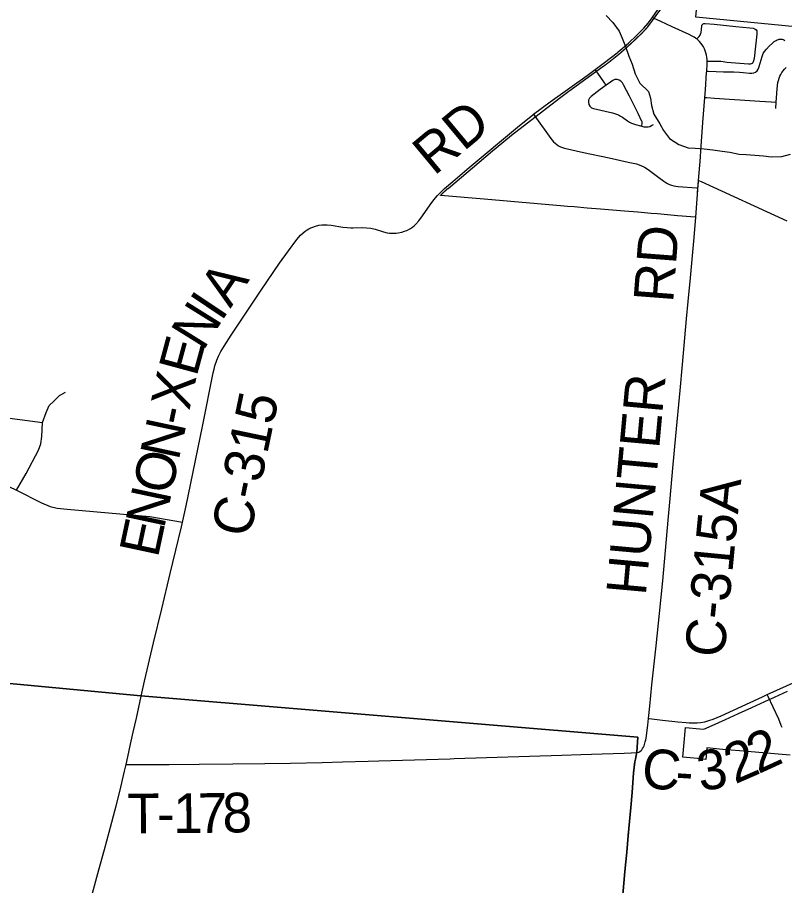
# Model space of a CAD drawing. Extents: x 0 to 1134, y 0 to 440.
# Drawn here: x 330.48 to 363.43, y 62.84 to 100.13 of the extents above; entities that cross this region are included whole.
import ezdxf

# ---------------------------------------------------------------- set-up
doc = ezdxf.new("R2010")
doc.units = 0
for name, color, linetype in [('GM_X_City_Street', 7, 'Continuous'), ('GM_X_Corporation', 7, 'Continuous'), ('GM_X_County_Road', 7, 'Continuous'), ('GM_X_County_Road_Text', 7, 'Continuous'), ('GM_X_Minor_River', 7, 'Continuous'), ('GM_X_Section', 7, 'Continuous'), ('GM_X_Township', 7, 'Continuous'), ('GM_X_Township_Road', 7, 'Continuous'), ('GM_X_Township_Road_Text', 7, 'Continuous'), ('GM_X_Unincorporated', 7, 'Continuous'), ('SH_Cut_Line', 7, 'Continuous')]:
    doc.layers.add(name, color=color, linetype=linetype)

msp = doc.modelspace()

# ---------------------------------------------------------------- linework, layer by layer
at = {"layer": 'GM_X_City_Street'}
for points in [[(359.654, 99.199), (359.676, 99.223), (359.753, 99.304), (359.798, 99.363), (359.822, 99.407), (359.836, 99.445), (359.844, 99.48), (359.87, 99.748), (359.877, 99.788), (359.896, 99.821), (359.925, 99.845), (359.965, 99.862), (360.023, 99.865), (360.41, 99.835), (361.327, 99.742), (361.934, 99.678), (362.071, 99.659), (362.155, 99.63), (362.202, 99.591), (362.23, 99.545), (362.236, 99.492), (362.23, 99.406), (362.179, 98.89), (362.116, 98.359), (362.098, 98.267), (362.085, 98.22), (362.062, 98.182), (362.031, 98.15), (361.99, 98.127), (361.948, 98.118), (361.882, 98.113), (360.949, 98.193), (360.864, 98.208), (360.785, 98.22), (360.696, 98.231), (360.588, 98.235), (360.174, 98.231), (360.101, 98.23)], [(360.083, 97.824), (360.151, 97.82), (360.486, 97.798), (360.8, 97.794), (361.253, 97.784), (361.498, 97.769), (361.644, 97.757), (361.923, 97.729), (362.014, 97.729), (362.102, 97.739), (362.179, 97.771), (362.243, 97.827), (362.291, 97.9), (362.325, 97.982), (362.38, 98.159), (362.46, 98.444), (362.487, 98.53), (362.509, 98.578), (362.56, 98.658), (362.649, 98.765), (362.772, 98.897), (362.911, 99.026), (362.987, 99.086), (363.069, 99.139), (363.113, 99.162), (363.161, 99.181), (363.2, 99.192), (363.238, 99.197), (363.277, 99.197), (363.317, 99.193), (363.361, 99.179), (363.401, 99.162), (363.439, 99.135)], [(355.77, 97.222), (355.67, 97.363), (355.411, 97.73), (355.327, 97.852), (355.299, 97.894)], [(363.051, 96.214), (363.068, 96.48), (363.082, 96.679), (363.108, 97.052), (363.144, 97.329), (363.162, 97.42), (363.188, 97.51), (363.223, 97.596), (363.264, 97.68), (363.312, 97.76), (363.367, 97.835), (363.427, 97.906), (363.493, 97.973)], [(357.294, 95.453), (357.3, 95.491), (357.311, 95.572), (357.311, 95.609), (357.307, 95.64), (357.301, 95.662), (357.138, 95.996), (356.761, 96.741), (356.507, 97.236), (356.461, 97.318), (356.4, 97.387), (356.322, 97.435), (356.232, 97.459), (356.14, 97.454), (356.055, 97.419), (355.95, 97.346), (355.77, 97.222)], [(355.77, 97.222), (355.513, 97.026), (355.118, 96.723), (355.054, 96.656), (355.013, 96.574), (355.004, 96.481), (355.023, 96.391), (355.069, 96.31), (355.138, 96.25), (355.224, 96.217), (356.038, 96.028), (356.128, 96.003), (356.215, 95.973), (356.3, 95.936), (356.381, 95.892), (356.461, 95.844), (356.686, 95.68), (356.765, 95.632), (356.848, 95.59), (357.021, 95.523), (357.234, 95.467), (357.294, 95.453)], [(360.001, 96.69), (360.09, 96.683), (360.424, 96.657), (362.37, 96.527), (362.85, 96.494), (363.031, 96.482), (363.068, 96.48)], [(352.644, 95.964), (352.702, 95.882), (353.383, 94.932), (353.503, 94.789), (353.57, 94.725), (353.643, 94.667), (353.721, 94.617), (353.804, 94.573), (353.89, 94.538), (353.978, 94.51), (354.796, 94.326), (355.889, 94.089), (356.709, 93.914), (357.073, 93.832), (357.248, 93.769), (357.416, 93.689), (357.574, 93.59), (358.024, 93.258), (358.245, 93.088), (358.323, 93.036), (358.405, 92.991), (358.49, 92.953), (358.577, 92.921), (358.667, 92.896), (358.758, 92.875), (358.85, 92.861), (359.638, 92.801), (359.707, 92.795)], [(357.294, 95.453), (357.381, 95.431), (357.472, 95.42), (357.565, 95.423), (357.638, 95.442), (357.718, 95.481), (357.793, 95.523)], [(363.317, 69.634), (363.287, 69.724), (363.18, 69.988), (362.936, 70.502), (362.722, 70.967), (362.686, 71.044)]]:
    msp.add_lwpolyline(points, dxfattribs=at)
at = {"layer": 'GM_X_Corporation'}
for points in [[(363.545, 91.372), (359.864, 93.06), (359.722, 93.124), (359.605, 91.546), (359.396, 91.564), (359.035, 91.594), (358.824, 91.612), (358.258, 91.66), (357.974, 91.684), (357.691, 91.708), (357.125, 91.756), (356.559, 91.804), (355.523, 91.892), (354.952, 91.94), (354.39, 91.988), (354.102, 92.012), (353.956, 92.024), (350.52, 92.315), (348.645, 92.474), (348.649, 92.478), (348.653, 92.482), (348.657, 92.486), (348.661, 92.49), (348.664, 92.494), (348.668, 92.498), (348.672, 92.503), (348.676, 92.506), (348.68, 92.511), (348.684, 92.514), (348.687, 92.519), (348.691, 92.523), (348.695, 92.527), (348.699, 92.531), (348.703, 92.534), (348.707, 92.539), (348.711, 92.542), (348.715, 92.546), (348.719, 92.55), (348.723, 92.554), (348.727, 92.558), (348.73, 92.562), (348.734, 92.566), (348.738, 92.57), (348.742, 92.574), (348.746, 92.578), (348.75, 92.582), (348.754, 92.586), (348.758, 92.59), (348.762, 92.594), (348.766, 92.597), (348.77, 92.601), (348.774, 92.605), (348.778, 92.609), (348.782, 92.613), (348.786, 92.617), (348.79, 92.621), (348.794, 92.624), (348.798, 92.628), (348.802, 92.632), (348.806, 92.636), (348.81, 92.64), (348.814, 92.644), (348.818, 92.647), (348.823, 92.651), (348.827, 92.655), (348.831, 92.659), (348.835, 92.663), (348.839, 92.666), (348.843, 92.67), (348.847, 92.674), (348.851, 92.678), (348.855, 92.682), (348.859, 92.685), (348.864, 92.689), (348.868, 92.693), (348.872, 92.696), (348.876, 92.7), (348.88, 92.704), (348.884, 92.708), (348.888, 92.711), (348.892, 92.715), (348.897, 92.719), (348.901, 92.722), (348.905, 92.726), (348.909, 92.73), (348.913, 92.733), (348.918, 92.737), (348.922, 92.741), (348.926, 92.744), (348.93, 92.748), (348.934, 92.752), (348.938, 92.755), (348.943, 92.759), (348.947, 92.763), (348.951, 92.766), (348.955, 92.77), (348.96, 92.773), (348.964, 92.777), (348.968, 92.781), (348.973, 92.784), (350.884, 94.391), (351.04, 94.522), (351.695, 95.07), (353.766, 96.664), (354.166, 96.952), (355.627, 98.015), (355.631, 98.018), (355.636, 98.021), (355.64, 98.024), (355.645, 98.028), (355.649, 98.031), (355.654, 98.034), (355.658, 98.038), (355.663, 98.041), (355.668, 98.044), (355.672, 98.048), (355.677, 98.051), (355.681, 98.054), (355.686, 98.058), (355.69, 98.061), (355.695, 98.064), (355.699, 98.067), (355.704, 98.071), (355.708, 98.074), (355.712, 98.078), (355.717, 98.081), (355.722, 98.084), (355.726, 98.087), (355.731, 98.091), (355.735, 98.094), (355.74, 98.098), (355.744, 98.101), (355.748, 98.104), (355.753, 98.107), (355.757, 98.111), (355.762, 98.114), (355.766, 98.117), (355.771, 98.121), (355.775, 98.124), (355.78, 98.128), (355.784, 98.131), (355.789, 98.134), (355.793, 98.138), (355.798, 98.141), (355.802, 98.144), (355.807, 98.148), (355.811, 98.151), (355.816, 98.155), (355.82, 98.158), (355.825, 98.161), (355.829, 98.165), (355.833, 98.168), (355.838, 98.171), (355.842, 98.175), (355.847, 98.178), (355.851, 98.181), (355.856, 98.185), (355.86, 98.188), (355.865, 98.192), (355.869, 98.195), (355.874, 98.198), (355.878, 98.202), (355.882, 98.205), (355.887, 98.209), (355.891, 98.212), (355.896, 98.215), (355.9, 98.219), (355.905, 98.222), (355.909, 98.226), (355.913, 98.229), (355.918, 98.232), (355.922, 98.236), (355.927, 98.239), (355.931, 98.243), (355.936, 98.246), (355.94, 98.25), (355.945, 98.253), (355.949, 98.256), (355.953, 98.26), (355.958, 98.263), (355.962, 98.267), (355.967, 98.27), (355.971, 98.273), (355.976, 98.277), (355.98, 98.28), (355.984, 98.284), (355.989, 98.287), (355.993, 98.291), (355.998, 98.294), (356.002, 98.298), (356.006, 98.301), (356.011, 98.305), (356.015, 98.308), (356.019, 98.312), (356.024, 98.315), (356.028, 98.318), (356.033, 98.322), (356.037, 98.325), (356.041, 98.329), (356.046, 98.332), (356.05, 98.336), (356.055, 98.339), (356.059, 98.343), (356.063, 98.346), (356.068, 98.35), (356.072, 98.353), (356.077, 98.356), (356.081, 98.36), (356.085, 98.364), (356.09, 98.367), (356.094, 98.37), (356.098, 98.374), (356.103, 98.377), (356.107, 98.381), (356.112, 98.384), (356.116, 98.388), (356.12, 98.391), (356.125, 98.395), (356.129, 98.398), (356.133, 98.402), (356.138, 98.405), (356.142, 98.409), (356.146, 98.412), (356.151, 98.416), (356.155, 98.419), (356.159, 98.423), (356.164, 98.427), (356.168, 98.43), (356.173, 98.434), (356.177, 98.437), (356.181, 98.44), (356.186, 98.444), (356.19, 98.448), (356.194, 98.451), (356.199, 98.455), (356.203, 98.458), (356.207, 98.462), (356.212, 98.465), (356.216, 98.469), (356.22, 98.472), (356.225, 98.476), (356.229, 98.479), (356.233, 98.483), (356.238, 98.487), (356.242, 98.49), (356.246, 98.494), (356.25, 98.497), (356.255, 98.501), (356.259, 98.504), (356.264, 98.508), (356.268, 98.512), (356.272, 98.515), (356.276, 98.519), (356.281, 98.522), (356.285, 98.526), (356.289, 98.529), (356.294, 98.533), (356.298, 98.536), (356.302, 98.54), (356.307, 98.544), (356.311, 98.547), (356.315, 98.551), (356.319, 98.554), (356.324, 98.558), (356.328, 98.561), (356.332, 98.565), (356.337, 98.569), (356.341, 98.572), (356.345, 98.576), (356.349, 98.579), (356.354, 98.583), (356.358, 98.587), (356.362, 98.59), (356.367, 98.594), (356.371, 98.597), (356.375, 98.601), (356.379, 98.605), (356.384, 98.608), (356.388, 98.612), (356.392, 98.616), (356.396, 98.619), (356.401, 98.623), (356.405, 98.626), (356.409, 98.63), (356.414, 98.634), (356.418, 98.637), (356.422, 98.641), (356.426, 98.644), (356.431, 98.648), (356.435, 98.652), (356.439, 98.655), (356.443, 98.659), (356.447, 98.663), (356.452, 98.666), (356.456, 98.67), (356.46, 98.674), (356.464, 98.677), (356.469, 98.681), (356.473, 98.685), (356.477, 98.688), (356.481, 98.692), (356.486, 98.696), (356.49, 98.699), (356.494, 98.703), (356.498, 98.707), (356.503, 98.71), (356.507, 98.714), (356.511, 98.717), (356.515, 98.721), (356.52, 98.725), (356.524, 98.728), (356.528, 98.732), (356.532, 98.736), (356.536, 98.74), (356.541, 98.743), (356.545, 98.747), (356.549, 98.75), (356.553, 98.754), (356.557, 98.758), (356.562, 98.761), (356.566, 98.765), (356.57, 98.769), (356.574, 98.772), (356.579, 98.776), (356.583, 98.78), (356.587, 98.784), (356.591, 98.787), (356.595, 98.791), (356.599, 98.795), (356.604, 98.798), (356.608, 98.802), (356.612, 98.806), (356.616, 98.81), (356.62, 98.813), (356.625, 98.817), (356.629, 98.821), (356.633, 98.825), (356.637, 98.828), (356.641, 98.832), (356.645, 98.836), (356.65, 98.839), (356.654, 98.843), (356.658, 98.847), (356.662, 98.85), (356.666, 98.854), (356.671, 98.858), (356.675, 98.862), (356.679, 98.866), (356.683, 98.869), (356.687, 98.873), (356.691, 98.877), (356.695, 98.88), (356.7, 98.884), (356.704, 98.888), (356.708, 98.892), (356.712, 98.895), (356.716, 98.899), (356.72, 98.903), (356.725, 98.907), (356.729, 98.91), (356.733, 98.914), (356.737, 98.918), (356.741, 98.922), (356.745, 98.926), (356.749, 98.929), (356.754, 98.933), (356.758, 98.937), (356.762, 98.94), (356.766, 98.944), (356.77, 98.948), (356.774, 98.952), (356.778, 98.956), (356.782, 98.959), (356.787, 98.963), (356.791, 98.967), (356.795, 98.971), (356.799, 98.975), (356.803, 98.978), (356.807, 98.982), (356.811, 98.986), (356.815, 98.99), (356.819, 98.994), (356.823, 98.997), (356.828, 99.001), (356.832, 99.005), (356.836, 99.009), (356.84, 99.012), (356.844, 99.016), (356.848, 99.02), (356.852, 99.024), (356.856, 99.028), (356.86, 99.032), (356.865, 99.035), (356.869, 99.039), (356.873, 99.043), (356.877, 99.047), (356.881, 99.051), (356.885, 99.055), (356.889, 99.058), (356.893, 99.062), (356.897, 99.066), (356.901, 99.07), (356.905, 99.074), (356.909, 99.077), (356.914, 99.081), (356.918, 99.085), (356.922, 99.089), (356.926, 99.093), (356.93, 99.097), (356.934, 99.1), (356.938, 99.104), (356.942, 99.108), (356.946, 99.112), (356.95, 99.116), (356.954, 99.12), (356.958, 99.124), (356.962, 99.127), (356.966, 99.131), (356.97, 99.135), (356.974, 99.138), (356.977, 99.142), (356.981, 99.146), (356.985, 99.149), (356.989, 99.153), (356.993, 99.157), (356.997, 99.16), (357, 99.164), (357.004, 99.168), (357.008, 99.171), (357.012, 99.175), (357.016, 99.178), (357.019, 99.182), (357.023, 99.186), (357.027, 99.189), (357.031, 99.193), (357.035, 99.197), (357.038, 99.2), (357.042, 99.204), (357.046, 99.208), (357.05, 99.211), (357.054, 99.215), (357.057, 99.219), (357.061, 99.222), (357.065, 99.226), (357.069, 99.23), (357.073, 99.233), (357.076, 99.237), (357.08, 99.241), (357.084, 99.245), (357.088, 99.248), (357.091, 99.252), (357.095, 99.256), (357.099, 99.259), (357.103, 99.263), (357.106, 99.267), (357.11, 99.27), (357.114, 99.274), (357.118, 99.278), (357.122, 99.282), (357.126, 99.285), (357.13, 99.289), (357.134, 99.293), (357.139, 99.297), (357.143, 99.3), (357.147, 99.304), (357.151, 99.308), (357.155, 99.312), (357.159, 99.316), (357.164, 99.319), (357.168, 99.323), (357.172, 99.327), (357.176, 99.331), (357.18, 99.335), (357.184, 99.339), (357.188, 99.342), (357.192, 99.346), (357.196, 99.35), (357.201, 99.354), (357.205, 99.358), (357.209, 99.362), (357.213, 99.366), (357.217, 99.369), (357.221, 99.373), (357.225, 99.377), (357.229, 99.381), (357.233, 99.385), (357.238, 99.389), (357.241, 99.393), (357.246, 99.397), (357.25, 99.401), (357.254, 99.404), (357.258, 99.408), (357.262, 99.412), (357.266, 99.416), (357.27, 99.42), (357.274, 99.424), (357.278, 99.428), (357.282, 99.432), (357.286, 99.436), (357.29, 99.44), (357.294, 99.444), (357.298, 99.448), (357.302, 99.452), (357.306, 99.456), (357.31, 99.46), (357.314, 99.464), (357.318, 99.468), (357.322, 99.472), (357.326, 99.476), (357.33, 99.48), (357.334, 99.484), (357.338, 99.488), (357.342, 99.492), (357.345, 99.496), (357.349, 99.5), (357.353, 99.504), (357.357, 99.508), (357.361, 99.512), (357.365, 99.516), (357.369, 99.52), (357.373, 99.524), (357.377, 99.528), (357.381, 99.532), (357.385, 99.536), (357.389, 99.54), (357.392, 99.544), (357.396, 99.549), (357.4, 99.553), (357.404, 99.557), (357.408, 99.561), (357.412, 99.565), (357.416, 99.569), (357.419, 99.573), (357.423, 99.577), (357.427, 99.581), (357.431, 99.585), (357.435, 99.59), (357.439, 99.594), (357.443, 99.598), (357.446, 99.602), (357.45, 99.606), (357.454, 99.61), (357.458, 99.614), (357.462, 99.619), (357.465, 99.623), (357.469, 99.627), (357.473, 99.631), (357.477, 99.635), (357.48, 99.639), (357.484, 99.644), (357.488, 99.648), (357.492, 99.652), (357.496, 99.656), (357.499, 99.66), (357.503, 99.664), (357.507, 99.669), (357.51, 99.673), (357.514, 99.677), (357.518, 99.681), (357.522, 99.686), (357.525, 99.69), (357.529, 99.694), (357.533, 99.698), (357.537, 99.702), (357.54, 99.707), (357.544, 99.711), (357.548, 99.715), (357.551, 99.72), (357.555, 99.724), (358.108, 100.485)], [(363.671, 68.447), (363.329, 68.476), (361.495, 68.633), (360.781, 68.694), (360.082, 68.754), (360.04, 68.265), (359.681, 68.3), (359.064, 68.359), (359.105, 68.837), (359.174, 69.638), (359.79, 69.579), (359.961, 69.563), (360.315, 69.723), (360.884, 69.981), (361.454, 70.239), (362.023, 70.497), (362.58, 70.749), (362.994, 70.937), (363.546, 71.187)]]:
    msp.add_lwpolyline(points, dxfattribs=at)
at = {"layer": 'GM_X_County_Road'}
for points in [[(357.743, 100.114), (357.998, 100.485), (358.461, 101.184), (358.748, 101.641)], [(355.299, 97.894), (355.696, 98.189), (356.233, 98.605), (356.286, 98.646), (356.718, 99.026), (357.08, 99.368), (357.377, 99.666), (357.564, 99.877), (357.743, 100.114)], [(360.101, 98.23), (360.1, 98.321), (360.091, 98.415), (360.075, 98.509), (360.052, 98.602), (360.023, 98.693), (359.986, 98.781), (359.943, 98.866), (359.893, 98.948), (359.837, 99.025), (359.773, 99.097), (359.703, 99.162), (359.654, 99.199), (359.603, 99.238), (359.547, 99.272), (359.465, 99.319), (359.325, 99.393), (358.6, 99.728), (358.113, 99.95), (357.796, 100.09), (357.743, 100.114)], [(360.083, 97.824), (360.102, 98.131), (360.101, 98.23)], [(352.644, 95.964), (353.358, 96.494), (354.948, 97.633), (355.299, 97.894)], [(360.001, 96.69), (360.026, 97.014), (360.078, 97.758), (360.083, 97.824)], [(359.726, 93.079), (359.729, 93.108), (359.745, 93.294), (359.797, 93.944), (359.847, 94.595), (359.918, 95.619), (360.001, 96.69)], [(335.79, 70.978), (335.939, 71.628), (336.324, 73.262), (336.678, 74.732), (337.035, 76.249), (337.396, 77.723), (337.525, 78.248), (337.733, 79.157), (337.918, 80.06), (338.441, 82.626), (338.89, 84.862), (338.927, 85.015), (338.962, 85.163), (339.039, 85.404), (339.115, 85.581), (339.215, 85.773), (339.352, 86.01), (339.657, 86.476), (340.315, 87.472), (340.954, 88.419), (341.737, 89.568), (342.118, 90.102), (342.476, 90.591), (342.644, 90.78), (342.749, 90.881), (342.837, 90.949), (342.925, 91.005), (342.993, 91.049), (343.086, 91.093), (343.166, 91.125), (343.275, 91.162), (343.423, 91.198), (343.547, 91.214), (343.668, 91.218), (343.788, 91.218), (343.957, 91.202), (344.451, 91.125), (344.64, 91.097), (344.792, 91.085), (344.904, 91.084), (345.286, 91.097), (345.471, 91.093), (345.655, 91.077), (345.848, 91.033), (346.206, 90.921), (346.364, 90.875), (346.458, 90.862), (346.552, 90.855), (346.647, 90.855), (346.741, 90.862), (346.835, 90.875), (346.985, 90.909), (347.109, 90.945), (347.205, 90.981), (347.368, 91.062), (347.45, 91.115), (347.523, 91.178), (347.59, 91.244), (347.715, 91.385), (347.884, 91.61), (348.2, 92.071), (348.365, 92.295), (348.518, 92.475), (348.718, 92.685), (348.821, 92.781), (349.174, 93.084), (349.888, 93.681), (351.961, 95.412), (352.611, 95.94), (352.644, 95.964)], [(359.707, 92.795), (359.724, 93.05), (359.726, 93.079)], [(359.611, 91.53), (359.663, 92.134), (359.69, 92.533)], [(359.69, 92.533), (359.694, 92.594), (359.707, 92.795)], [(357.582, 70.017), (357.635, 70.543), (357.728, 71.471), (357.909, 73.141), (358.054, 74.535), (358.193, 75.928), (358.426, 78.532), (358.512, 79.462), (358.632, 80.762), (358.757, 82.156), (358.944, 84.108), (359.042, 85.224), (359.219, 87.176), (359.29, 87.92), (359.391, 88.941), (359.532, 90.52), (359.611, 91.53)], [(362.686, 71.044), (363.929, 71.603), (364.525, 71.869), (364.821, 72.002)], [(335.145, 68.038), (335.22, 68.373), (335.341, 68.919), (335.453, 69.425), (335.589, 70.035), (335.694, 70.506), (335.79, 70.978)], [(357.582, 70.017), (357.618, 70.012), (358.189, 69.944), (358.837, 69.875), (359.198, 69.841), (359.331, 69.832), (359.478, 69.828), (359.674, 69.831), (359.811, 69.845), (359.997, 69.877), (360.179, 69.928), (360.357, 69.99), (360.702, 70.136), (362.483, 70.952), (362.686, 71.044)], [(357.085, 68.557), (357.166, 68.58), (357.213, 68.602), (357.264, 68.647), (357.295, 68.68), (357.327, 68.724), (357.362, 68.786), (357.39, 68.846), (357.41, 68.902), (357.429, 68.965), (357.445, 69.018), (357.462, 69.1), (357.476, 69.181), (357.553, 69.729), (357.582, 70.017)], [(332.198, 56.806), (332.222, 56.898), (332.415, 57.634), (332.659, 58.549), (332.936, 59.571), (333.182, 60.525), (333.432, 61.498), (333.665, 62.358), (333.978, 63.519), (334.213, 64.398), (334.413, 65.135), (334.722, 66.268), (334.879, 66.883), (335.082, 67.754), (335.145, 68.038)]]:
    msp.add_lwpolyline(points, dxfattribs=at)
at = {"layer": 'GM_X_Minor_River'}
for points in [[(355.766, 100.203), (356.058, 99.904), (356.325, 99.537), (356.457, 99.228), (356.6, 98.874), (356.743, 98.463), (356.886, 98.12), (357.006, 97.698), (357.205, 97.297), (357.586, 96.951), (357.662, 96.655)], [(357.662, 96.655), (357.715, 96.347), (357.812, 95.971), (358.068, 95.558), (358.234, 95.272), (358.48, 94.928), (358.885, 94.672), (359.28, 94.531), (359.586, 94.516), (359.971, 94.488), (360.345, 94.438), (360.752, 94.387), (361.069, 94.337), (361.476, 94.253), (361.771, 94.238), (362.156, 94.21), (362.519, 94.183), (362.858, 94.133), (363.312, 94.15), (363.676, 94.259)]]:
    msp.add_lwpolyline(points, dxfattribs=at)
at = {"layer": 'GM_X_Section'}
msp.add_lwpolyline([(391.97, 126.316), (392.378, 126.276), (389.737, 97.223), (359.621, 100.142), (362.32, 129.251)], close=True, dxfattribs=at)
at = {"layer": 'GM_X_Township'}
msp.add_lwpolyline([(356.447, 62.118), (356.566, 63.454), (356.649, 64.286), (356.713, 64.988), (356.823, 66.194), (356.875, 66.844), (356.944, 67.681), (356.983, 68.053), (356.999, 68.159), (357.023, 68.279), (357.052, 68.427), (357.078, 68.573), (357.129, 69.224), (335.783, 70.994), (282.056, 76.051)], dxfattribs=at)
at = {"layer": 'GM_X_Township_Road'}
for points in [[(330.446, 79.824), (330.856, 80.541), (331.387, 81.537), (331.489, 81.816), (331.526, 82.123), (331.563, 82.737), (331.712, 83.156), (331.843, 83.463), (332.038, 83.649), (332.289, 83.891), (332.55, 84.031)], [(327.319, 83.137), (329.6, 82.989), (331.563, 82.737)], [(329.46, 80.289), (330.446, 79.824), (331.508, 79.275), (331.889, 79.117), (332.187, 79.052), (332.615, 79.014), (336.161, 78.689), (337.573, 78.457)], [(335.145, 68.038), (335.749, 68.039), (336.994, 68.048), (338.279, 68.061), (339.726, 68.074), (341.103, 68.085), (342.202, 68.102), (343.562, 68.129), (344.436, 68.155), (345.545, 68.192), (346.005, 68.202), (349.061, 68.29), (349.241, 68.296)], [(349.241, 68.296), (353.857, 68.445), (354.675, 68.47), (355.6, 68.505), (356.545, 68.534), (356.845, 68.544), (357.085, 68.557)], [(356.355, 60.976), (356.362, 61.059), (356.454, 62.102), (356.573, 63.438), (356.656, 64.27), (356.72, 64.972), (356.83, 66.178), (356.882, 66.828), (356.951, 67.665), (356.99, 68.037), (357.006, 68.143), (357.03, 68.263), (357.059, 68.411), (357.085, 68.557)]]:
    msp.add_lwpolyline(points, dxfattribs=at)
at = {"layer": 'GM_X_Unincorporated'}
msp.add_lwpolyline([(356.447, 62.118), (356.566, 63.454), (356.649, 64.286), (356.713, 64.988), (356.823, 66.194), (356.875, 66.844), (356.944, 67.681), (356.983, 68.053), (356.999, 68.159), (357.023, 68.279), (357.052, 68.427), (357.078, 68.573), (357.129, 69.224), (335.783, 70.994), (282.056, 76.051)], dxfattribs=at)
at = {"layer": 'SH_Cut_Line'}
for points in [[(356.447, 62.118), (356.566, 63.454), (356.649, 64.286), (356.713, 64.988), (356.823, 66.194), (356.875, 66.844), (356.944, 67.681), (356.983, 68.053), (356.999, 68.159), (357.023, 68.279), (357.052, 68.427), (357.078, 68.573), (357.129, 69.224), (335.783, 70.994), (282.056, 76.051)], [(282.056, 76.051), (335.783, 70.994), (357.129, 69.224), (357.078, 68.573), (357.052, 68.427), (357.023, 68.279), (356.999, 68.159), (356.983, 68.053), (356.944, 67.681), (356.875, 66.844), (356.823, 66.194), (356.713, 64.988), (356.649, 64.286), (356.566, 63.454), (356.447, 62.118)]]:
    msp.add_lwpolyline(points, dxfattribs=at)

# ---------------------------------------------------------------- texts
at = {"layer": 'GM_X_County_Road_Text'}
for s, height, rotation, p in [('RD', 1.7045, 39.7412, (348.375, 93.297)), ('RD', 1.7045, 85.6016, (358.637, 87.849)), ('A', 1.705, 56.1331, (339.625, 87.609)), ('I', 1.705, 56.1649, (339.235, 87.028)), ('N', 1.705, 58.0904, (338.451, 85.767)), ('E', 1.705, 74.8281, (338.169, 84.657)), ('X', 1.705, 77.9552, (337.862, 83.214)), ('HUNTER', 1.7045, 84.7908, (357.463, 75.269)), ('C-315', 1.7045, 78.27, (340.458, 77.742)), ('-', 1.705, 77.9284, (337.715, 82.528)), ('N', 1.705, 77.9323, (337.402, 81.061)), ('O', 1.705, 77.9276, (337.088, 79.594)), ('C-315A', 1.7045, 84.4789, (360.829, 72.598)), ('N', 1.705, 77.9299, (336.774, 78.128)), ('E', 1.705, 77.9328, (336.508, 76.881)), ('2', 1.705, 24.5758, (362.295, 67.622)), ('2', 1.705, 23.5367, (361.301, 67.189)), ('C', 1.705, 353.9939, (357.235, 67.071)), ('3', 1.705, 8.9522, (359.81, 66.893)), ('-', 1.705, 356.3979, (358.705, 66.918))]:
    msp.add_text(s, height=height, rotation=rotation, dxfattribs=at).set_placement(p)
at = {"layer": 'GM_X_Township_Road_Text'}
for s, rotation, p in [('T', 0.3171, (335.198, 65.087)), ('1', 0.3656, (337.174, 65.098)), ('7', 0.51, (338.229, 65.104)), ('8', 1.2001, (339.301, 65.114)), ('-', 0.3226, (336.473, 65.094))]:
    msp.add_text(s, height=1.705, rotation=rotation, dxfattribs=at).set_placement(p)

doc.saveas('drawing.dxf')
